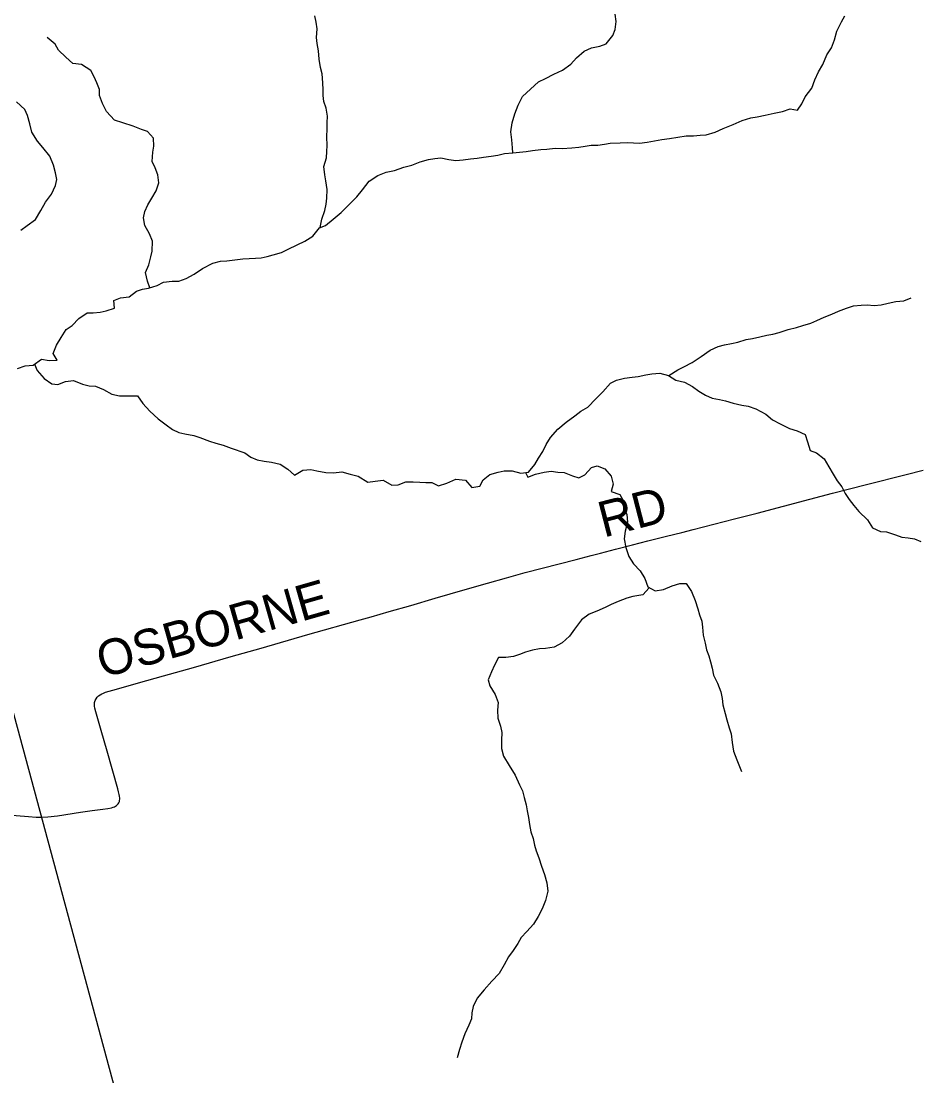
# Model space of a CAD drawing. Extents: x 1410790 to 1770854, y 566777 to 831614.
# Drawn here: x 1660497 to 1668047, y 694121 to 703004 of the extents above; entities that cross this region are included whole.
import ezdxf

# ---------------------------------------------------------------- set-up
doc = ezdxf.new("R2010")
doc.units = 0
for name, color, linetype in [('GM_X_Minor_River', 7, 'Continuous'), ('GM_X_Section', 7, 'Continuous'), ('GM_X_Township_Road', 7, 'Continuous'), ('GM_X_Township_Road_Text', 7, 'Continuous')]:
    doc.layers.add(name, color=color, linetype=linetype)

msp = doc.modelspace()

# ---------------------------------------------------------------- linework, layer by layer
at = {"layer": 'GM_X_Minor_River'}
for points in [[(1663015.1, 701265), (1663029, 701336.2), (1663053.6, 701408.2), (1663066, 701462.2), (1663072.4, 701514.3), (1663073, 701586.4), (1663063.6, 701658.7), (1663054, 701708.9), (1663046.5, 701781.1), (1663069.1, 701853.1), (1663071.5, 701905.2), (1663073.9, 701955.3), (1663072.5, 702029.5), (1663075.1, 702097.7), (1663073.5, 702147.8), (1663075.9, 702203.9), (1663064.4, 702270.1), (1663046.8, 702326.4), (1663041.2, 702376.6), (1663039.6, 702426.7), (1663038.1, 702484.8), (1663030.6, 702559.1), (1663017.1, 702613.3), (1663005.6, 702683.6), (1663000.2, 702753.8), (1662988.6, 702816), (1662985, 702866.2), (1662989.6, 702940.3), (1662982.1, 702996.5), (1662970.4, 703048.7)], [(1664511.6, 701874.6), (1664567.8, 701888.2), (1664637.9, 701895.7), (1664694.1, 701899.3), (1664750.2, 701906.9), (1664802.3, 701914.5), (1664872.5, 701924), (1664922.6, 701925.7), (1664992.8, 701935.2), (1665052.9, 701932.7), (1665133, 701936.2), (1665193.2, 701943.7), (1665247.3, 701951.4), (1665297.5, 701959), (1665353.6, 701960.6), (1665407.7, 701968.2), (1665457.9, 701975.9), (1665540, 701979.3), (1665600.2, 701982.8), (1665652.2, 701980.4), (1665702.3, 701976), (1665768.4, 701985.6), (1665830.6, 701995.2), (1665892.8, 702006.7), (1665957, 702014.3), (1666097.4, 702037.3), (1666159.5, 702038.8), (1666215.6, 702042.4), (1666265.7, 702046.1), (1666340, 702069.6), (1666408.4, 702099.1), (1666490.8, 702132.6), (1666569.1, 702166.1), (1666639.4, 702189.6), (1666693.6, 702197.2), (1666761.8, 702210.8), (1666838.1, 702228.2), (1666906.3, 702243.8), (1666972.6, 702265.3), (1667034.6, 702254.8), (1667071.1, 702306.7), (1667097.6, 702366.7), (1667154.2, 702438.4), (1667180.8, 702510.4), (1667209.4, 702578.3), (1667246, 702640.2), (1667280.7, 702720.2), (1667321.2, 702778), (1667343.8, 702846), (1667364.4, 702920), (1667403.1, 702997.9), (1667431.5, 703049.8)], [(1664637.1, 701895.6), (1664634.3, 701937.8), (1664628.8, 702004), (1664621.3, 702072.2), (1664631.9, 702148.3), (1664652.6, 702224.4), (1664681.2, 702296.3), (1664719.8, 702370.2), (1664786.4, 702431.9), (1664853, 702491.6), (1664911.3, 702521.2), (1664981.7, 702556.8), (1665054.1, 702590.3), (1665126.6, 702641.9), (1665173.1, 702695.7), (1665237.7, 702751.4), (1665300, 702779), (1665370.2, 702792.5), (1665422.5, 702814.2), (1665479.1, 702881.9), (1665499.5, 702933.9), (1665508.1, 703000), (1665498.6, 703062.2)], [(1661581.4, 700758.9), (1661560.5, 700813.7), (1661545.1, 700886), (1661573.6, 700951.9), (1661590.2, 701018), (1661600.6, 701068), (1661603.3, 701150.2), (1661577.7, 701212.5), (1661538.2, 701282.9), (1661528.7, 701347.2), (1661539.1, 701401.2), (1661563.6, 701457.2), (1661598.1, 701513), (1661634.7, 701574.9), (1661657.2, 701640.9), (1661649.7, 701709.1), (1661626.2, 701767.4), (1661600.6, 701821.8), (1661605.2, 701899.9), (1661615.6, 701951.9), (1661612.1, 702018.1), (1661562.5, 702074.6), (1661510.5, 702091), (1661440.7, 702119.6), (1661354.7, 702146.3), (1661284.8, 702170.9), (1661215.3, 702243.6), (1661183.8, 702310), (1661158.3, 702378.3), (1661156.7, 702428.4), (1661135.1, 702484.7), (1661113.4, 702535), (1661083.8, 702589.4), (1661006.1, 702638), (1660934.1, 702648.6), (1660872.4, 702701.2), (1660812.8, 702759.8), (1660783.1, 702810.1), (1660717.5, 702866.7)], [(1660494.3, 701244.5), (1660548.6, 701282.2), (1660617.2, 701333.8), (1660663.8, 701409.6), (1660702.4, 701479.5), (1660753.1, 701547.3), (1660785.7, 701619.2), (1660798.1, 701671.2), (1660786.5, 701727.5), (1660769, 701789.7), (1660739.6, 701866.1), (1660680, 701938.7), (1660634.4, 701993.2), (1660588.9, 702067.7), (1660571.5, 702140), (1660550, 702208.3), (1660528.3, 702258.6), (1660458.7, 702323.3)], [(1660467.1, 700080), (1660531.3, 700101.6), (1660599.5, 700107.1), (1660668, 700156.8), (1660734, 700146.2), (1660802.1, 700149.8), (1660766.5, 700206.1), (1660795.1, 700274.1), (1660833.7, 700339.9), (1660876.3, 700407.8), (1660926.6, 700441.5), (1660983.2, 700499.2), (1661053.7, 700548.8), (1661103.7, 700548.4), (1661161.9, 700552), (1661212, 700563.7), (1661284.3, 700587.2), (1661276.8, 700651.4), (1661335.1, 700673), (1661407.3, 700682.5), (1661467.7, 700730.2), (1661518, 700747.9), (1661570.1, 700755.5), (1661642.4, 700777), (1661694.7, 700804.7), (1661768.9, 700814.2), (1661825, 700813.8), (1661887.2, 700835.4), (1661955.6, 700873), (1662024.1, 700920.6), (1662110.6, 700966), (1662176.8, 700981.6), (1662228.9, 700985.2), (1662297.1, 700992.8), (1662365.3, 701002.3), (1662417.4, 701005.9), (1662469.5, 701007.5), (1662519.6, 701011.2), (1662569.8, 701020.8), (1662620, 701036.5), (1662690.2, 701056), (1662752.6, 701085.6), (1662885.3, 701150.8), (1662953.7, 701194.4), (1663008.4, 701262.2), (1663060.6, 701283.8), (1663125.1, 701335.5), (1663191.7, 701393.1), (1663324.9, 701524.5), (1663371.5, 701584.3), (1663428.1, 701656), (1663500.6, 701703.6), (1663570.9, 701731.2), (1663641.2, 701746.7), (1663719.5, 701774.2), (1663785.8, 701791.7), (1663858.1, 701819.3), (1663926.4, 701838.8), (1663980.5, 701846.4), (1664030.6, 701852.1), (1664098.6, 701837.5), (1664156.7, 701831.1), (1664218.8, 701836.7), (1664281, 701844.2), (1664337.1, 701849.8), (1664391.2, 701857.4), (1664453.4, 701867), (1664511.6, 701874.6)], [(1665949.1, 700018.5), (1666025.7, 700067.2), (1666076, 700092.9), (1666146.4, 700128.5), (1666222.9, 700180), (1666299.5, 700233.6), (1666365.8, 700263.2), (1666420, 700276.8), (1666478.2, 700290.4), (1666532.4, 700300), (1666600.6, 700321.5), (1666654.8, 700331.2), (1666717, 700344.7), (1666775.2, 700358.3), (1666827.4, 700368), (1666879.6, 700381.6), (1666953.9, 700407.1), (1667024.1, 700424.6), (1667078.3, 700440.3), (1667144.6, 700461.8), (1667196.8, 700481.5), (1667257.2, 700511.1), (1667321.5, 700536.7), (1667377.8, 700560.3), (1667446.1, 700587.8), (1667506.3, 700605.4), (1667570.5, 700613), (1667620.6, 700614.6), (1667678.6, 700610.2), (1667738.7, 700613.7), (1667797, 700629.3), (1667861.2, 700642.9), (1667929.3, 700648.4), (1667991.6, 700674)], [(1660610, 700114.8), (1660631.2, 700060.8), (1660690.7, 699994.2), (1660756.5, 699949.6), (1660806.5, 699943.3), (1660870.8, 699968.8), (1660939, 699976.4), (1661012.9, 699947.8), (1661070.9, 699933.3), (1661124.9, 699930.9), (1661190.8, 699902.4), (1661260.6, 699863.8), (1661326.6, 699847.3), (1661400.7, 699848.7), (1661476.8, 699848.2), (1661522.4, 699783.7), (1661580, 699719.1), (1661651.6, 699654.5), (1661719.3, 699603.9), (1661771.1, 699565.4), (1661825, 699540.9), (1661876.9, 699528.5), (1661950.9, 699514), (1662002.9, 699497.6), (1662082.8, 699466.9), (1662136.7, 699450.5), (1662198.7, 699432), (1662266.6, 699407.4), (1662380.5, 699368.5), (1662432.3, 699332.1), (1662484.2, 699309.6), (1662544.2, 699299.2), (1662604.2, 699290.7), (1662678.2, 699272.1), (1662741.9, 699229.6), (1662799.7, 699181), (1662870.1, 699222.6), (1662936.2, 699228.1), (1662988.2, 699215.7), (1663062.2, 699203.2), (1663128.3, 699200.7), (1663198.5, 699208.2), (1663268.5, 699189.6), (1663334.4, 699171.1), (1663416.1, 699120.4), (1663478.3, 699130), (1663546.5, 699137.5), (1663618.3, 699096.9), (1663672.4, 699098.5), (1663736.7, 699124), (1663796.8, 699125.6), (1663852.8, 699121.2), (1663904.9, 699118.8), (1663955, 699118.4), (1664010.8, 699090), (1664081.1, 699113.5), (1664157.5, 699147), (1664239.6, 699138.4), (1664291.2, 699075.9), (1664359.4, 699087.4), (1664387.8, 699141.3), (1664442.3, 699187), (1664512.5, 699204.5), (1664564.7, 699216.2), (1664630.8, 699215.7), (1664704.8, 699197.1), (1664769, 699206.6), (1664821.5, 699270.4), (1664854, 699322.3), (1664888.5, 699380.1), (1664919, 699438), (1664953.5, 699497.9), (1665016.2, 699567.6), (1665084.8, 699627.2), (1665159.3, 699680.8), (1665209.7, 699718.5), (1665268, 699754.2), (1665334.7, 699823.8), (1665395.3, 699883.5), (1665459.9, 699955.2), (1665510.2, 699980.9), (1665576.5, 699998.4), (1665642.6, 700005.9), (1665692.8, 700011.6), (1665757, 700025.2), (1665807.1, 700034.8), (1665873.3, 700040.3), (1665947.2, 700019.7), (1666009, 699981.2), (1666083, 699962.6), (1666148.8, 699928), (1666202.6, 699887.5), (1666258.4, 699853), (1666316.3, 699828.6), (1666376.3, 699818.1), (1666428.3, 699807.7), (1666492.3, 699787.2), (1666566.2, 699770.6), (1666618.3, 699762.2), (1666684.2, 699739.6), (1666765.9, 699692.9)], [(1666765.9, 699692.9), (1666823.7, 699646.4), (1666887.5, 699611.8), (1666965.3, 699573.2), (1667031.3, 699554.6), (1667097.2, 699524.1), (1667116.7, 699459.8), (1667140.1, 699387.4), (1667194.1, 699369), (1667257.8, 699318.4), (1667297.3, 699249.9), (1667332.9, 699187.5), (1667368.5, 699133.2), (1667408.2, 699080.8), (1667435.8, 699026.4), (1667469.4, 698976.1), (1667509.1, 698923.7), (1667550.8, 698873.2), (1667622.3, 698804.5), (1667663.9, 698738.1), (1667733.8, 698705.5), (1667783.8, 698703.1), (1667859.7, 698676.5), (1667911.7, 698658), (1667965.7, 698653.6), (1668017.7, 698643.2), (1668071.6, 698622.8)], [(1664743.9, 699202.9), (1664764.6, 699162.6), (1664828.9, 699188.2), (1664901.2, 699205.7), (1664959.3, 699213.2), (1665015.4, 699206.8), (1665069.4, 699202.4), (1665139.3, 699175.8), (1665193.2, 699157.4), (1665243.5, 699183.1), (1665298.1, 699244.8), (1665348.3, 699258.5), (1665412.2, 699233.9), (1665465.8, 699171.4), (1665481.3, 699103.2), (1665464.8, 699043.1), (1665536.7, 699018.5), (1665566.3, 698966.2), (1665570, 698916.1), (1665595.5, 698849.7), (1665603, 698783.5), (1665582.4, 698709.5), (1665573.8, 698643.4), (1665589.3, 698571.2), (1665614.7, 698494.8), (1665652.3, 698432.4), (1665709.9, 698375.9), (1665749.5, 698311.4), (1665773, 698239.1), (1665834.8, 698206.6), (1665905, 698218.1), (1665977.4, 698247.6), (1666043.6, 698269.2), (1666097.7, 698268.8), (1666141.3, 698200.3), (1666172.7, 698123.9), (1666194.2, 698053.6), (1666209.8, 698003.4), (1666227.4, 697951.1), (1666235.1, 697900.9), (1666240.5, 697832.8), (1666256, 697764.5), (1666267.6, 697710.3), (1666287.3, 697660), (1666300.9, 697607.8), (1666314.5, 697553.6), (1666326, 697497.4), (1666359.6, 697429), (1666387, 697356.7), (1666400.6, 697298.4), (1666406.2, 697246.3), (1666423.7, 697174), (1666439.3, 697119.8), (1666458.8, 697053.5), (1666474.4, 697003.2), (1666483.9, 696929), (1666495.3, 696856.8), (1666522.8, 696784.4), (1666562.1, 696683.9)], [(1665785.8, 698232.3), (1665730.4, 698173.3), (1665646.1, 698157.9), (1665595.9, 698144.2), (1665523.6, 698116.7), (1665465.3, 698091.1), (1665415, 698065.4), (1665344.7, 698035.8), (1665278.4, 698010.3), (1665213.9, 697962.7), (1665155.2, 697882.9), (1665114.7, 697823.1), (1665052.2, 697769.4), (1664985.8, 697731.9), (1664911.5, 697720.4), (1664861.4, 697716.7), (1664803.3, 697707.2), (1664743, 697689.6), (1664692.8, 697669.9), (1664642.6, 697654.2), (1664578.4, 697644.7), (1664516.3, 697645.1), (1664483.8, 697579.2), (1664457.3, 697525.3), (1664428.7, 697455.4), (1664442.3, 697405.2), (1664487.8, 697332.7), (1664513.4, 697266.4), (1664506.9, 697202.3), (1664510.3, 697134.1), (1664533.8, 697065.8), (1664543.4, 697013.6), (1664540.9, 696947.5), (1664540.4, 696879.3), (1664559.9, 696813.1), (1664607.4, 696736.6), (1664656.8, 696654), (1664692.2, 696573.6), (1664717.9, 696521.3), (1664731.5, 696467.1), (1664749, 696402.8), (1664756.6, 696352.7), (1664770.2, 696298.4), (1664777.8, 696238.3), (1664789.3, 696178), (1664806.9, 696119.8), (1664820.5, 696065.6), (1664834.1, 696015.4), (1664855.7, 695957.1), (1664879.2, 695886.8), (1664904.7, 695816.4), (1664922.2, 695746.2), (1664931.6, 695677.9), (1664913, 695597.9), (1664884.4, 695528), (1664849.8, 695464.1), (1664811.3, 695398.3), (1664754.7, 695338.6), (1664708.2, 695286.8), (1664679.8, 695234.9), (1664639.3, 695177.1), (1664600.8, 695125.3), (1664564.2, 695055.4), (1664521.6, 694983.6), (1664459, 694917.9), (1664396.3, 694846.2), (1664337.7, 694776.5), (1664303.1, 694704.6), (1664292.7, 694652.6), (1664288.3, 694602.5), (1664265.8, 694548.5), (1664233.2, 694474.6), (1664208.6, 694406.7), (1664188.1, 694342.7), (1664167.5, 694274.7)]]:
    msp.add_lwpolyline(points, dxfattribs=at)
at = {"layer": 'GM_X_Section'}
msp.add_lwpolyline([(1657212.2, 697877.1), (1660299.2, 697660.9), (1661803.6, 692094), (1656684.1, 692574.1)], close=True, dxfattribs=at)
at = {"layer": 'GM_X_Township_Road'}
msp.add_lwpolyline([(1660313.6, 696326.3), (1660558.8, 696305.2), (1660624.2, 696300.7), (1660673.4, 696299.9), (1660722.4, 696302.7), (1660803.8, 696312.7), (1660998.6, 696341), (1661096, 696355.1), (1661185.4, 696367.8), (1661227.2, 696374.1), (1661258.1, 696379.7), (1661271.5, 696383.2), (1661283.2, 696387.6), (1661292.9, 696392.9), (1661300.7, 696399.2), (1661308.3, 696406.1), (1661314.6, 696413), (1661320.2, 696422.1), (1661324.3, 696432.5), (1661326.5, 696441.6), (1661327.8, 696451), (1661328.1, 696460.8), (1661326.5, 696476.2), (1661323.4, 696492.2), (1661318, 696514.8), (1661311.2, 696539.7), (1661222, 696855.5), (1661171.9, 697028.8), (1661125.6, 697186.3), (1661118.1, 697218.3), (1661115.6, 697234.5), (1661114.9, 697250.7), (1661116.4, 697267.1), (1661120.9, 697282.9), (1661127.9, 697297.6), (1661137.4, 697310.7), (1661149.1, 697322), (1661162.4, 697331.5), (1661176.8, 697339.5), (1661190, 697345.2), (1661207.2, 697351.8), (1661270.3, 697370.7), (1661554.5, 697450.9), (1661696.7, 697490.3), (1661949.5, 697560.7), (1662264.5, 697652.5), (1662517.2, 697723.6), (1662911.2, 697837.2), (1663353.1, 697962.8), (1663444, 697988.5), (1663597.2, 698031.7), (1663779.3, 698083.1), (1663983.6, 698144.1), (1664235.8, 698216.6), (1664425.1, 698270.7), (1664582.7, 698315.8), (1664740.8, 698359.8), (1665169.4, 698471.2), (1665296.4, 698504.5), (1665375.8, 698524.8), (1665502.8, 698557.1), (1665645.6, 698594.5), (1665772.6, 698627.7), (1665931.6, 698667.3), (1666059, 698698.7), (1666154.4, 698722.7), (1666329.3, 698766.9), (1666504.1, 698811.5), (1666694.9, 698859.7), (1666916.8, 698918.6), (1667138.9, 698977.2), (1667329.2, 699027.5), (1667615.2, 699101), (1667948.8, 699186.4), (1668091.7, 699223.3)], dxfattribs=at)

# ---------------------------------------------------------------- texts
at = {"layer": 'GM_X_Township_Road_Text'}
for s, rotation, p in [('RD', 14.51744, (1665401.7, 698653.9)), ('OSBORNE', 15.90632, (1661183.9, 697469.7))]:
    msp.add_text(s, height=300, rotation=rotation, dxfattribs=at).set_placement(p)

doc.saveas('drawing.dxf')
